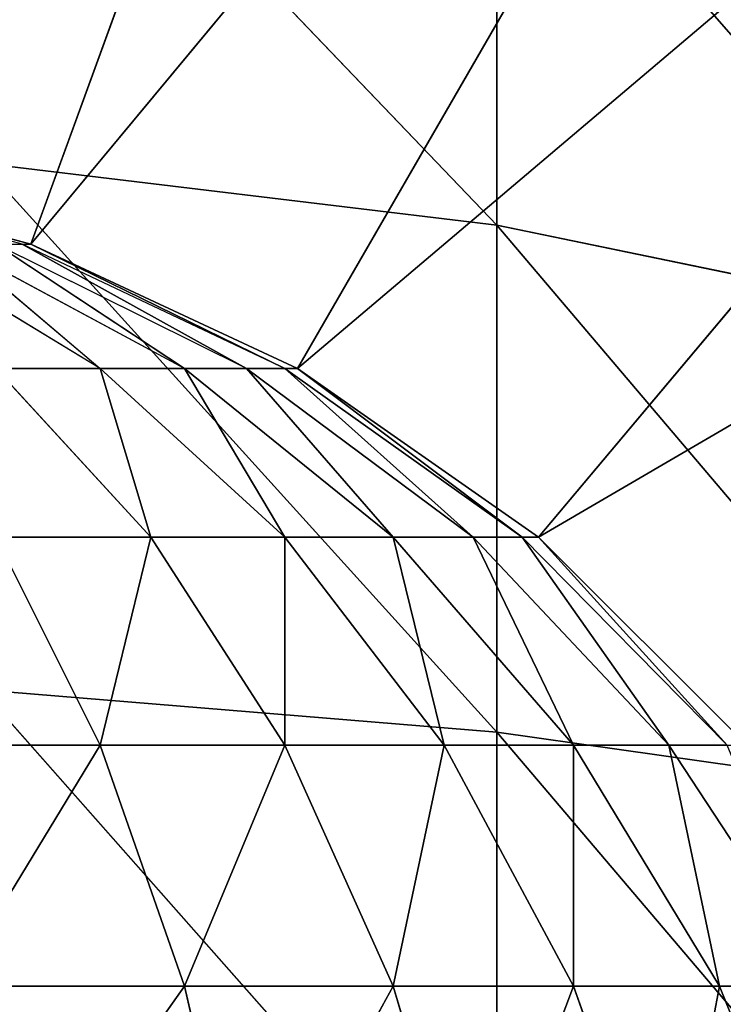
# Model space of a CAD drawing. Extents: x 0.1 to 17.7, y 0.1 to 17.7.
# Tile 653 of 656: x 17.1803 to 17.222, y 17.2811 to 17.3394. Entities that reach past the tile are written whole.
import ezdxf

# ---------------------------------------------------------------- set-up
doc = ezdxf.new("R2010")
doc.units = 0
doc.header["$LTSCALE"] = 2.54
doc.layers.get('0').update_dxf_attribs({"color": 13, "linetype": 'CONTINUOUS'})

# ---------------------------------------------------------------- blocks, each defined once
blk = doc.blocks.new('KOSZ_NA__MIECI_Z_POKRYWK__')
at = {"color": 0}
for p, q in [((17.215169, 17.420068, 31.5), (17.180968, 17.3261, 31.5)), ((17.215169, 17.420068, 31.5), (17.180968, 17.3261, 31.5)), ((17.246765, 17.405334, 31.5), (17.180968, 17.3261, 31.5)), ((17.246765, 17.405334, 31.5), (17.180968, 17.3261, 31.5)), ((17.246765, 17.405334, 31.5), (17.196765, 17.318732, 31.5)), ((17.246765, 17.405334, 31.5), (17.196765, 17.318732, 31.5)), ((17.275322, 17.385339, 31.5), (17.196765, 17.318732, 31.5)), ((17.275322, 17.385339, 31.5), (17.196765, 17.318732, 31.5)), ((17.275322, 17.385339, 31.5), (17.211044, 17.308734, 31.5)), ((17.275322, 17.385339, 31.5), (17.211044, 17.308734, 31.5)), ((17.299974, 17.360687, 31.5), (17.211044, 17.308734, 31.5)), ((17.299974, 17.360687, 31.5), (17.211044, 17.308734, 31.5)), ((17.208568, 17.327235, 10.535272), (17.178052, 17.359105, 10.548677)), ((17.208568, 17.327235, 10.535272), (17.178052, 17.359105, 10.548677)), ((17.237563, 17.321231, 10.545673), (17.208568, 17.354396, 10.55429)), ((17.237563, 17.321231, 10.545673), (17.208568, 17.354396, 10.55429)), ((17.208568, 17.327235, 10.535272), (17.208568, 17.354396, 10.55429)), ((17.208568, 17.327235, 10.535272), (17.208568, 17.354396, 10.55429)), ((17.180447, 17.3261, 10.694061), (17.163866, 17.330611, 10.696985)), ((17.180447, 17.3261, 10.694061), (17.16413, 17.330611, 10.7)), ((17.16413, 17.330611, 31.5), (17.180968, 17.3261, 31.5)), ((17.180968, 17.3261, 31.5), (17.16413, 17.330611, 10.7)), ((17.16413, 17.330611, 10.7), (17.180968, 17.3261, 10.7)), ((17.180968, 17.3261, 31.5), (17.16413, 17.330611, 10.7)), ((17.16413, 17.330611, 31.5), (17.180968, 17.3261, 31.5)), ((17.208568, 17.327235, 10.535272), (17.178052, 17.330899, 10.528928)), ((17.208568, 17.327235, 10.535272), (17.178052, 17.330899, 10.528928)), ((17.208568, 17.297186, 10.52126), (17.178052, 17.330899, 10.528928)), ((17.208568, 17.297186, 10.52126), (17.178052, 17.330899, 10.528928)), ((17.237563, 17.321231, 10.545673), (17.208568, 17.327235, 10.535272)), ((17.237563, 17.321231, 10.545673), (17.208568, 17.327235, 10.535272)), ((17.237563, 17.293079, 10.532545), (17.208568, 17.327235, 10.535272)), ((17.237563, 17.293079, 10.532545), (17.208568, 17.327235, 10.535272)), ((17.208568, 17.297186, 10.52126), (17.208568, 17.327235, 10.535272)), ((17.208568, 17.297186, 10.52126), (17.208568, 17.327235, 10.535272)), ((17.185068, 17.318732, 10.66786), (17.172964, 17.3261, 10.678015)), ((17.176384, 17.3261, 10.682899), (17.185068, 17.318732, 10.66786)), ((17.190065, 17.318732, 10.675), (17.176384, 17.3261, 10.682899)), ((17.178905, 17.3261, 10.688302), (17.180447, 17.3261, 10.694061)), ((17.190065, 17.318732, 10.675), (17.178905, 17.3261, 10.688302)), ((17.19375, 17.318732, 10.682899), (17.178905, 17.3261, 10.688302)), ((17.180447, 17.3261, 10.694061), (17.180968, 17.3261, 10.7)), ((17.19375, 17.318732, 10.682899), (17.180447, 17.3261, 10.694061)), ((17.196005, 17.318732, 10.691318), (17.180447, 17.3261, 10.694061)), ((17.180968, 17.3261, 31.5), (17.196765, 17.318732, 31.5)), ((17.196765, 17.318732, 31.5), (17.180968, 17.3261, 10.7)), ((17.180968, 17.3261, 10.7), (17.196765, 17.318732, 10.7)), ((17.196765, 17.318732, 31.5), (17.180968, 17.3261, 10.7)), ((17.180968, 17.3261, 31.5), (17.196765, 17.318732, 31.5)), ((17.180968, 17.3261, 31.5), (17.180968, 17.3261, 10.7)), ((17.180968, 17.3261, 31.5), (17.180968, 17.3261, 10.7)), ((17.196005, 17.318732, 10.691318), (17.180968, 17.3261, 10.7)), ((17.180968, 17.3261, 10.7), (17.196765, 17.318732, 10.7)), ((17.188083, 17.308734, 10.65076), (17.178905, 17.318732, 10.661698)), ((17.188083, 17.308734, 10.65076), (17.178905, 17.318732, 10.661698)), ((17.185068, 17.318732, 10.66786), (17.178905, 17.318732, 10.661698)), ((17.185068, 17.318732, 10.66786), (17.178905, 17.318732, 10.661698)), ((17.185068, 17.318732, 10.66786), (17.188083, 17.308734, 10.65076)), ((17.196005, 17.308734, 10.658682), (17.185068, 17.318732, 10.66786)), ((17.185068, 17.318732, 10.66786), (17.190065, 17.318732, 10.675)), ((17.185068, 17.318732, 10.66786), (17.190065, 17.318732, 10.675)), ((17.196005, 17.308734, 10.658682), (17.185068, 17.318732, 10.66786)), ((17.185068, 17.318732, 10.66786), (17.188083, 17.308734, 10.65076)), ((17.196005, 17.308734, 10.658682), (17.190065, 17.318732, 10.675)), ((17.196005, 17.308734, 10.658682), (17.190065, 17.318732, 10.675)), ((17.202431, 17.308734, 10.66786), (17.190065, 17.318732, 10.675)), ((17.190065, 17.318732, 10.675), (17.19375, 17.318732, 10.682899)), ((17.190065, 17.318732, 10.675), (17.19375, 17.318732, 10.682899)), ((17.202431, 17.308734, 10.66786), (17.190065, 17.318732, 10.675)), ((17.202431, 17.308734, 10.66786), (17.19375, 17.318732, 10.682899)), ((17.202431, 17.308734, 10.66786), (17.19375, 17.318732, 10.682899)), ((17.207167, 17.308734, 10.678015), (17.19375, 17.318732, 10.682899)), ((17.19375, 17.318732, 10.682899), (17.196005, 17.318732, 10.691318)), ((17.19375, 17.318732, 10.682899), (17.196005, 17.318732, 10.691318)), ((17.207167, 17.308734, 10.678015), (17.19375, 17.318732, 10.682899)), ((17.207167, 17.308734, 10.678015), (17.196005, 17.318732, 10.691318)), ((17.207167, 17.308734, 10.678015), (17.196005, 17.318732, 10.691318)), ((17.210066, 17.308734, 10.688838), (17.196005, 17.318732, 10.691318)), ((17.196005, 17.318732, 10.691318), (17.196765, 17.318732, 10.7)), ((17.196005, 17.318732, 10.691318), (17.196765, 17.318732, 10.7)), ((17.210066, 17.308734, 10.688838), (17.196005, 17.318732, 10.691318)), ((17.196765, 17.318732, 31.5), (17.211044, 17.308734, 31.5)), ((17.211044, 17.308734, 31.5), (17.196765, 17.318732, 10.7)), ((17.196765, 17.318732, 10.7), (17.211044, 17.308734, 10.7)), ((17.211044, 17.308734, 31.5), (17.196765, 17.318732, 10.7)), ((17.196765, 17.318732, 31.5), (17.211044, 17.308734, 31.5)), ((17.196765, 17.318732, 31.5), (17.196765, 17.318732, 10.7)), ((17.196765, 17.318732, 31.5), (17.196765, 17.318732, 10.7)), ((17.210066, 17.308734, 10.688838), (17.196765, 17.318732, 10.7)), ((17.210066, 17.308734, 10.688838), (17.196765, 17.318732, 10.7)), ((17.196765, 17.318732, 10.7), (17.211044, 17.308734, 10.7)), ((17.185068, 17.29641, 10.633659), (17.178905, 17.308734, 10.644333)), ((17.185068, 17.29641, 10.633659), (17.178905, 17.308734, 10.644333)), ((17.188083, 17.308734, 10.65076), (17.178905, 17.308734, 10.644333)), ((17.188083, 17.308734, 10.65076), (17.178905, 17.308734, 10.644333)), ((17.188083, 17.308734, 10.65076), (17.185068, 17.29641, 10.633659)), ((17.188083, 17.308734, 10.65076), (17.185068, 17.29641, 10.633659)), ((17.196005, 17.29641, 10.641318), (17.188083, 17.308734, 10.65076)), ((17.188083, 17.308734, 10.65076), (17.196005, 17.308734, 10.658682)), ((17.188083, 17.308734, 10.65076), (17.196005, 17.308734, 10.658682)), ((17.196005, 17.29641, 10.641318), (17.188083, 17.308734, 10.65076)), ((17.196005, 17.29641, 10.641318), (17.196005, 17.308734, 10.658682)), ((17.196005, 17.29641, 10.641318), (17.196005, 17.308734, 10.658682)), ((17.205447, 17.29641, 10.65076), (17.196005, 17.308734, 10.658682)), ((17.196005, 17.308734, 10.658682), (17.202431, 17.308734, 10.66786)), ((17.196005, 17.308734, 10.658682), (17.202431, 17.308734, 10.66786)), ((17.205447, 17.29641, 10.65076), (17.196005, 17.308734, 10.658682)), ((17.205447, 17.29641, 10.65076), (17.202431, 17.308734, 10.66786)), ((17.205447, 17.29641, 10.65076), (17.202431, 17.308734, 10.66786)), ((17.213106, 17.29641, 10.661698), (17.202431, 17.308734, 10.66786)), ((17.202431, 17.308734, 10.66786), (17.207167, 17.308734, 10.678015)), ((17.202431, 17.308734, 10.66786), (17.207167, 17.308734, 10.678015)), ((17.213106, 17.29641, 10.661698), (17.202431, 17.308734, 10.66786)), ((17.213106, 17.29641, 10.661698), (17.207167, 17.308734, 10.678015)), ((17.213106, 17.29641, 10.661698), (17.207167, 17.308734, 10.678015)), ((17.21875, 17.29641, 10.6738), (17.207167, 17.308734, 10.678015)), ((17.207167, 17.308734, 10.678015), (17.210066, 17.308734, 10.688838)), ((17.207167, 17.308734, 10.678015), (17.210066, 17.308734, 10.688838)), ((17.21875, 17.29641, 10.6738), (17.207167, 17.308734, 10.678015)), ((17.21875, 17.29641, 10.6738), (17.210066, 17.308734, 10.688838)), ((17.21875, 17.29641, 10.6738), (17.210066, 17.308734, 10.688838)), ((17.222205, 17.29641, 10.686698), (17.210066, 17.308734, 10.688838)), ((17.210066, 17.308734, 10.688838), (17.211044, 17.308734, 10.7)), ((17.210066, 17.308734, 10.688838), (17.211044, 17.308734, 10.7)), ((17.222205, 17.29641, 10.686698), (17.210066, 17.308734, 10.688838)), ((17.211044, 17.308734, 31.5), (17.223369, 17.29641, 31.5)), ((17.223369, 17.29641, 31.5), (17.211044, 17.308734, 10.7)), ((17.211044, 17.308734, 10.7), (17.223369, 17.29641, 10.7)), ((17.223369, 17.29641, 31.5), (17.211044, 17.308734, 10.7)), ((17.211044, 17.308734, 31.5), (17.223369, 17.29641, 31.5)), ((17.211044, 17.308734, 31.5), (17.211044, 17.308734, 10.7)), ((17.211044, 17.308734, 31.5), (17.211044, 17.308734, 10.7)), ((17.222205, 17.29641, 10.686698), (17.211044, 17.308734, 10.7)), ((17.222205, 17.29641, 10.686698), (17.211044, 17.308734, 10.7)), ((17.211044, 17.308734, 10.7), (17.223369, 17.29641, 10.7)), ((17.208568, 17.297186, 10.52126), (17.178052, 17.299692, 10.514375)), ((17.208568, 17.297186, 10.52126), (17.178052, 17.299692, 10.514375)), ((17.208568, 17.26516, 10.512679), (17.178052, 17.299692, 10.514375)), ((17.208568, 17.26516, 10.512679), (17.178052, 17.299692, 10.514375)), ((17.237563, 17.293079, 10.532545), (17.208568, 17.297186, 10.52126)), ((17.237563, 17.293079, 10.532545), (17.208568, 17.297186, 10.52126)), ((17.237563, 17.263074, 10.524506), (17.208568, 17.297186, 10.52126)), ((17.237563, 17.263074, 10.524506), (17.208568, 17.297186, 10.52126)), ((17.208568, 17.26516, 10.512679), (17.208568, 17.297186, 10.52126)), ((17.208568, 17.26516, 10.512679), (17.208568, 17.297186, 10.52126)), ((17.185068, 17.29641, 10.633659), (17.172964, 17.29641, 10.628015)), ((17.185068, 17.29641, 10.633659), (17.172964, 17.29641, 10.628015)), ((17.185068, 17.29641, 10.633659), (17.176384, 17.28213, 10.61862)), ((17.185068, 17.29641, 10.633659), (17.176384, 17.28213, 10.61862)), ((17.190065, 17.28213, 10.625), (17.185068, 17.29641, 10.633659)), ((17.185068, 17.29641, 10.633659), (17.196005, 17.29641, 10.641318)), ((17.185068, 17.29641, 10.633659), (17.196005, 17.29641, 10.641318)), ((17.190065, 17.28213, 10.625), (17.185068, 17.29641, 10.633659)), ((17.190065, 17.28213, 10.625), (17.196005, 17.29641, 10.641318)), ((17.190065, 17.28213, 10.625), (17.196005, 17.29641, 10.641318)), ((17.202431, 17.28213, 10.633659), (17.196005, 17.29641, 10.641318)), ((17.196005, 17.29641, 10.641318), (17.205447, 17.29641, 10.65076)), ((17.196005, 17.29641, 10.641318), (17.205447, 17.29641, 10.65076)), ((17.202431, 17.28213, 10.633659), (17.196005, 17.29641, 10.641318)), ((17.202431, 17.28213, 10.633659), (17.205447, 17.29641, 10.65076)), ((17.202431, 17.28213, 10.633659), (17.205447, 17.29641, 10.65076)), ((17.213106, 17.28213, 10.644333), (17.205447, 17.29641, 10.65076)), ((17.205447, 17.29641, 10.65076), (17.213106, 17.29641, 10.661698)), ((17.205447, 17.29641, 10.65076), (17.213106, 17.29641, 10.661698)), ((17.213106, 17.28213, 10.644333), (17.205447, 17.29641, 10.65076)), ((17.213106, 17.28213, 10.644333), (17.213106, 17.29641, 10.661698)), ((17.213106, 17.28213, 10.644333), (17.213106, 17.29641, 10.661698)), ((17.221765, 17.28213, 10.656699), (17.213106, 17.29641, 10.661698)), ((17.213106, 17.29641, 10.661698), (17.21875, 17.29641, 10.6738)), ((17.213106, 17.29641, 10.661698), (17.21875, 17.29641, 10.6738)), ((17.221765, 17.28213, 10.656699), (17.213106, 17.29641, 10.661698)), ((17.221765, 17.28213, 10.656699), (17.21875, 17.29641, 10.6738)), ((17.221765, 17.28213, 10.656699), (17.21875, 17.29641, 10.6738)), ((17.228145, 17.28213, 10.67038), (17.21875, 17.29641, 10.6738)), ((17.21875, 17.29641, 10.6738), (17.222205, 17.29641, 10.686698)), ((17.21875, 17.29641, 10.6738), (17.222205, 17.29641, 10.686698)), ((17.228145, 17.28213, 10.67038), (17.21875, 17.29641, 10.6738)), ((17.176384, 17.28213, 10.61862), (17.190065, 17.28213, 10.625)), ((17.176384, 17.28213, 10.61862), (17.190065, 17.28213, 10.625)), ((17.178905, 17.266333, 10.611698), (17.190065, 17.28213, 10.625)), ((17.178905, 17.266333, 10.611698), (17.190065, 17.28213, 10.625)), ((17.19375, 17.266333, 10.61862), (17.190065, 17.28213, 10.625)), ((17.190065, 17.28213, 10.625), (17.202431, 17.28213, 10.633659)), ((17.190065, 17.28213, 10.625), (17.202431, 17.28213, 10.633659)), ((17.19375, 17.266333, 10.61862), (17.190065, 17.28213, 10.625)), ((17.19375, 17.266333, 10.61862), (17.202431, 17.28213, 10.633659)), ((17.19375, 17.266333, 10.61862), (17.202431, 17.28213, 10.633659)), ((17.207167, 17.266333, 10.628015), (17.202431, 17.28213, 10.633659)), ((17.202431, 17.28213, 10.633659), (17.213106, 17.28213, 10.644333)), ((17.202431, 17.28213, 10.633659), (17.213106, 17.28213, 10.644333)), ((17.207167, 17.266333, 10.628015), (17.202431, 17.28213, 10.633659)), ((17.207167, 17.266333, 10.628015), (17.213106, 17.28213, 10.644333)), ((17.207167, 17.266333, 10.628015), (17.213106, 17.28213, 10.644333)), ((17.21875, 17.266333, 10.639598), (17.213106, 17.28213, 10.644333)), ((17.213106, 17.28213, 10.644333), (17.221765, 17.28213, 10.656699)), ((17.213106, 17.28213, 10.644333), (17.221765, 17.28213, 10.656699)), ((17.21875, 17.266333, 10.639598), (17.213106, 17.28213, 10.644333)), ((17.21875, 17.266333, 10.639598), (17.221765, 17.28213, 10.656699)), ((17.21875, 17.266333, 10.639598), (17.221765, 17.28213, 10.656699)), ((17.228145, 17.266333, 10.653015), (17.221765, 17.28213, 10.656699)), ((17.221765, 17.28213, 10.656699), (17.228145, 17.28213, 10.67038)), ((17.221765, 17.28213, 10.656699), (17.228145, 17.28213, 10.67038)), ((17.228145, 17.266333, 10.653015), (17.221765, 17.28213, 10.656699))]:
    blk.add_line(p, q, dxfattribs=at)
mesh = blk.add_polyface(dxfattribs=at)
corners = [(17.496765, 17.48213, 31.6), (0.296764, 17.48213, 31.6), (8.827306, 9.276054, 31.6)]
mesh.append_faces([[corners[k] for k in face] for face in [(0, 1, 2)]], dxfattribs={"color": 0})
mesh = blk.add_polyface(dxfattribs=at)
corners = [(17.496765, 0.28213, 31.5), (0.296764, 0.28213, 31.5), (0.296764, 17.48213, 31.5)]
mesh.append_faces([[corners[k] for k in face] for face in [(0, 1, 2)]], dxfattribs={"color": 0})
mesh = blk.add_polyface(dxfattribs=at)
corners = [(17.496765, 0.28213, 31.5), (0.296764, 17.48213, 31.5), (17.496765, 17.48213, 31.5)]
mesh.append_faces([[corners[k] for k in face] for face in [(0, 1, 2)]], dxfattribs={"color": 0})
mesh = blk.add_polyface(dxfattribs=at)
corners = [(17.496765, 17.48213, 31.6), (8.827306, 9.276054, 31.6), (8.896764, 9.28213, 31.6)]
mesh.append_faces([[corners[k] for k in face] for face in [(0, 1, 2)]], dxfattribs={"color": 0})
mesh = blk.add_polyface(dxfattribs=at)
corners = [(17.496765, 17.48213, 31.6), (8.896764, 9.28213, 31.6), (8.966224, 9.276054, 31.6)]
mesh.append_faces([[corners[k] for k in face] for face in [(0, 1, 2)]], dxfattribs={"color": 0})
mesh = blk.add_polyface(dxfattribs=at)
corners = [(17.496765, 17.48213, 31.6), (8.966224, 9.276054, 31.6), (9.033573, 9.258007, 31.6)]
mesh.append_faces([[corners[k] for k in face] for face in [(0, 1, 2)]], dxfattribs={"color": 0})
mesh = blk.add_polyface(dxfattribs=at)
corners = [(17.496765, 17.48213, 31.6), (9.033573, 9.258007, 31.6), (9.096765, 9.22854, 31.6)]
mesh.append_faces([[corners[k] for k in face] for face in [(0, 1, 2)]], dxfattribs={"color": 0})
mesh = blk.add_polyface(dxfattribs=at)
corners = [(17.496765, 17.48213, 31.6), (9.096765, 9.22854, 31.6), (9.15388, 9.188548, 31.6)]
mesh.append_faces([[corners[k] for k in face] for face in [(0, 1, 2)]], dxfattribs={"color": 0})
mesh = blk.add_polyface(dxfattribs=at)
corners = [(17.496765, 17.48213, 31.6), (9.15388, 9.188548, 31.6), (9.203182, 9.139245, 31.6)]
mesh.append_faces([[corners[k] for k in face] for face in [(0, 1, 2)]], dxfattribs={"color": 0})
mesh = blk.add_polyface(dxfattribs=at)
corners = [(17.496765, 17.48213, 31.6), (9.203182, 9.139245, 31.6), (9.243175, 9.08213, 31.6)]
mesh.append_faces([[corners[k] for k in face] for face in [(0, 1, 2)]], dxfattribs={"color": 0})
mesh = blk.add_polyface(dxfattribs=at)
corners = [(17.496765, 17.48213, 31.6), (9.243175, 9.08213, 31.6), (9.272642, 9.018938, 31.6)]
mesh.append_faces([[corners[k] for k in face] for face in [(0, 1, 2)]], dxfattribs={"color": 0})
mesh = blk.add_polyface(dxfattribs=at)
corners = [(17.496765, 17.48213, 31.6), (9.272642, 9.018938, 31.6), (9.290688, 8.951589, 31.6)]
mesh.append_faces([[corners[k] for k in face] for face in [(0, 1, 2)]], dxfattribs={"color": 0})
mesh = blk.add_polyface(dxfattribs=at)
corners = [(17.496765, 17.48213, 31.6), (9.290688, 8.951589, 31.6), (9.296765, 8.88213, 31.6)]
mesh.append_faces([[corners[k] for k in face] for face in [(0, 1, 2)]], dxfattribs={"color": 0})
mesh = blk.add_polyface(dxfattribs=at)
corners = [(17.496765, 17.48213, 31.6), (9.296765, 8.88213, 31.6), (17.496765, 0.28213, 31.6)]
mesh.append_faces([[corners[k] for k in face] for face in [(0, 1, 2)]], dxfattribs={"color": 0})
mesh = blk.add_polyface(dxfattribs=at)
corners = [(17.181494, 17.429092, 31.5), (17.146765, 17.43213, 31.5), (17.146765, 17.33213, 31.5)]
mesh.append_faces([[corners[k] for k in face] for face in [(0, 1, 2)]], dxfattribs={"color": 0})
mesh = blk.add_polyface(dxfattribs=at)
corners = [(17.181494, 17.429092, 31.5), (17.146765, 17.33213, 31.5), (17.16413, 17.330611, 31.5)]
mesh.append_faces([[corners[k] for k in face] for face in [(0, 1, 2)]], dxfattribs={"color": 0})
mesh = blk.add_polyface(dxfattribs=at)
corners = [(17.215169, 17.420068, 31.5), (17.181494, 17.429092, 31.5), (17.16413, 17.330611, 31.5)]
mesh.append_faces([[corners[k] for k in face] for face in [(0, 1, 2)]], dxfattribs={"color": 0})
mesh = blk.add_polyface(dxfattribs=at)
corners = [(17.215169, 17.420068, 31.5), (17.16413, 17.330611, 31.5), (17.180968, 17.3261, 31.5)]
mesh.append_faces([[corners[k] for k in face] for face in [(0, 1, 2)]], dxfattribs={"color": 0})
mesh = blk.add_polyface(dxfattribs=at)
corners = [(17.246765, 17.405334, 31.5), (17.215169, 17.420068, 31.5), (17.180968, 17.3261, 31.5)]
mesh.append_faces([[corners[k] for k in face] for face in [(0, 1, 2)]], dxfattribs={"color": 0})
mesh = blk.add_polyface(dxfattribs=at)
corners = [(17.246765, 17.405334, 31.5), (17.180968, 17.3261, 31.5), (17.196765, 17.318732, 31.5)]
mesh.append_faces([[corners[k] for k in face] for face in [(0, 1, 2)]], dxfattribs={"color": 0})
mesh = blk.add_polyface(dxfattribs=at)
corners = [(17.275322, 17.385339, 31.5), (17.246765, 17.405334, 31.5), (17.196765, 17.318732, 31.5)]
mesh.append_faces([[corners[k] for k in face] for face in [(0, 1, 2)]], dxfattribs={"color": 0})
mesh = blk.add_polyface(dxfattribs=at)
corners = [(17.275322, 17.385339, 31.5), (17.196765, 17.318732, 31.5), (17.211044, 17.308734, 31.5)]
mesh.append_faces([[corners[k] for k in face] for face in [(0, 1, 2)]], dxfattribs={"color": 0})
mesh = blk.add_polyface(dxfattribs=at)
corners = [(17.299974, 17.360687, 31.5), (17.275322, 17.385339, 31.5), (17.211044, 17.308734, 31.5)]
mesh.append_faces([[corners[k] for k in face] for face in [(0, 1, 2)]], dxfattribs={"color": 0})
mesh = blk.add_polyface(dxfattribs=at)
corners = [(17.299974, 17.360687, 31.5), (17.211044, 17.308734, 31.5), (17.223369, 17.29641, 31.5)]
mesh.append_faces([[corners[k] for k in face] for face in [(0, 1, 2)]], dxfattribs={"color": 0})
mesh = blk.add_polyface(dxfattribs=at)
corners = [(17.208568, 17.327235, 10.535272), (17.178052, 17.359105, 10.548677), (17.208568, 17.354396, 10.55429)]
mesh.append_faces([[corners[k] for k in face] for face in [(0, 1, 2)]], dxfattribs={"color": 0})
mesh = blk.add_polyface(dxfattribs=at)
corners = [(17.208568, 17.327235, 10.535272), (17.178052, 17.330899, 10.528928), (17.178052, 17.359105, 10.548677)]
mesh.append_faces([[corners[k] for k in face] for face in [(0, 1, 2)]], dxfattribs={"color": 0})
mesh = blk.add_polyface(dxfattribs=at)
corners = [(17.237563, 17.321231, 10.545673), (17.208568, 17.354396, 10.55429), (17.237563, 17.346675, 10.56349)]
mesh.append_faces([[corners[k] for k in face] for face in [(0, 1, 2)]], dxfattribs={"color": 0})
mesh = blk.add_polyface(dxfattribs=at)
corners = [(17.237563, 17.321231, 10.545673), (17.208568, 17.327235, 10.535272), (17.208568, 17.354396, 10.55429)]
mesh.append_faces([[corners[k] for k in face] for face in [(0, 1, 2)]], dxfattribs={"color": 0})
mesh = blk.add_polyface(dxfattribs=at)
corners = [(17.180968, 17.3261, 31.5), (17.16413, 17.330611, 10.7), (17.180968, 17.3261, 10.7)]
mesh.append_faces([[corners[k] for k in face] for face in [(0, 1, 2)]], dxfattribs={"color": 0})
mesh = blk.add_polyface(dxfattribs=at)
corners = [(17.16413, 17.330611, 31.5), (17.16413, 17.330611, 10.7), (17.180968, 17.3261, 31.5)]
mesh.append_faces([[corners[k] for k in face] for face in [(0, 1, 2)]], dxfattribs={"color": 0})
mesh = blk.add_polyface(dxfattribs=at)
corners = [(17.208568, 17.297186, 10.52126), (17.178052, 17.330899, 10.528928), (17.208568, 17.327235, 10.535272)]
mesh.append_faces([[corners[k] for k in face] for face in [(0, 1, 2)]], dxfattribs={"color": 0})
mesh = blk.add_polyface(dxfattribs=at)
corners = [(17.208568, 17.297186, 10.52126), (17.178052, 17.299692, 10.514375), (17.178052, 17.330899, 10.528928)]
mesh.append_faces([[corners[k] for k in face] for face in [(0, 1, 2)]], dxfattribs={"color": 0})
mesh = blk.add_polyface(dxfattribs=at)
corners = [(17.237563, 17.293079, 10.532545), (17.208568, 17.327235, 10.535272), (17.237563, 17.321231, 10.545673)]
mesh.append_faces([[corners[k] for k in face] for face in [(0, 1, 2)]], dxfattribs={"color": 0})
mesh = blk.add_polyface(dxfattribs=at)
corners = [(17.237563, 17.293079, 10.532545), (17.208568, 17.297186, 10.52126), (17.208568, 17.327235, 10.535272)]
mesh.append_faces([[corners[k] for k in face] for face in [(0, 1, 2)]], dxfattribs={"color": 0})
mesh = blk.add_polyface(dxfattribs=at)
corners = [(17.172964, 17.3261, 10.678015), (17.178905, 17.318732, 10.661698), (17.185068, 17.318732, 10.66786)]
mesh.append_faces([[corners[k] for k in face] for face in [(0, 1, 2)]], dxfattribs={"color": 0})
mesh = blk.add_polyface(dxfattribs=at)
corners = [(17.176384, 17.3261, 10.682899), (17.185068, 17.318732, 10.66786), (17.190065, 17.318732, 10.675)]
mesh.append_faces([[corners[k] for k in face] for face in [(0, 1, 2)]], dxfattribs={"color": 0})
mesh = blk.add_polyface(dxfattribs=at)
corners = [(17.178905, 17.3261, 10.688302), (17.190065, 17.318732, 10.675), (17.19375, 17.318732, 10.682899)]
mesh.append_faces([[corners[k] for k in face] for face in [(0, 1, 2)]], dxfattribs={"color": 0})
mesh = blk.add_polyface(dxfattribs=at)
corners = [(17.180447, 17.3261, 10.694061), (17.19375, 17.318732, 10.682899), (17.196005, 17.318732, 10.691318)]
mesh.append_faces([[corners[k] for k in face] for face in [(0, 1, 2)]], dxfattribs={"color": 0})
mesh = blk.add_polyface(dxfattribs=at)
corners = [(17.196765, 17.318732, 31.5), (17.180968, 17.3261, 10.7), (17.196765, 17.318732, 10.7)]
mesh.append_faces([[corners[k] for k in face] for face in [(0, 1, 2)]], dxfattribs={"color": 0})
mesh = blk.add_polyface(dxfattribs=at)
corners = [(17.180968, 17.3261, 31.5), (17.180968, 17.3261, 10.7), (17.196765, 17.318732, 31.5)]
mesh.append_faces([[corners[k] for k in face] for face in [(0, 1, 2)]], dxfattribs={"color": 0})
mesh = blk.add_polyface(dxfattribs=at)
corners = [(17.180968, 17.3261, 10.7), (17.196005, 17.318732, 10.691318), (17.196765, 17.318732, 10.7)]
mesh.append_faces([[corners[k] for k in face] for face in [(0, 1, 2)]], dxfattribs={"color": 0})
mesh = blk.add_polyface(dxfattribs=at)
corners = [(17.178905, 17.318732, 10.661698), (17.178905, 17.308734, 10.644333), (17.188083, 17.308734, 10.65076)]
mesh.append_faces([[corners[k] for k in face] for face in [(0, 1, 2)]], dxfattribs={"color": 0})
mesh = blk.add_polyface(dxfattribs=at)
corners = [(17.185068, 17.318732, 10.66786), (17.178905, 17.318732, 10.661698), (17.188083, 17.308734, 10.65076)]
mesh.append_faces([[corners[k] for k in face] for face in [(0, 1, 2)]], dxfattribs={"color": 0})
mesh = blk.add_polyface(dxfattribs=at)
corners = [(17.185068, 17.318732, 10.66786), (17.188083, 17.308734, 10.65076), (17.196005, 17.308734, 10.658682)]
mesh.append_faces([[corners[k] for k in face] for face in [(0, 1, 2)]], dxfattribs={"color": 0})
mesh = blk.add_polyface(dxfattribs=at)
corners = [(17.190065, 17.318732, 10.675), (17.185068, 17.318732, 10.66786), (17.196005, 17.308734, 10.658682)]
mesh.append_faces([[corners[k] for k in face] for face in [(0, 1, 2)]], dxfattribs={"color": 0})
mesh = blk.add_polyface(dxfattribs=at)
corners = [(17.190065, 17.318732, 10.675), (17.196005, 17.308734, 10.658682), (17.202431, 17.308734, 10.66786)]
mesh.append_faces([[corners[k] for k in face] for face in [(0, 1, 2)]], dxfattribs={"color": 0})
mesh = blk.add_polyface(dxfattribs=at)
corners = [(17.19375, 17.318732, 10.682899), (17.190065, 17.318732, 10.675), (17.202431, 17.308734, 10.66786)]
mesh.append_faces([[corners[k] for k in face] for face in [(0, 1, 2)]], dxfattribs={"color": 0})
mesh = blk.add_polyface(dxfattribs=at)
corners = [(17.19375, 17.318732, 10.682899), (17.202431, 17.308734, 10.66786), (17.207167, 17.308734, 10.678015)]
mesh.append_faces([[corners[k] for k in face] for face in [(0, 1, 2)]], dxfattribs={"color": 0})
mesh = blk.add_polyface(dxfattribs=at)
corners = [(17.196005, 17.318732, 10.691318), (17.19375, 17.318732, 10.682899), (17.207167, 17.308734, 10.678015)]
mesh.append_faces([[corners[k] for k in face] for face in [(0, 1, 2)]], dxfattribs={"color": 0})
mesh = blk.add_polyface(dxfattribs=at)
corners = [(17.196005, 17.318732, 10.691318), (17.207167, 17.308734, 10.678015), (17.210066, 17.308734, 10.688838)]
mesh.append_faces([[corners[k] for k in face] for face in [(0, 1, 2)]], dxfattribs={"color": 0})
mesh = blk.add_polyface(dxfattribs=at)
corners = [(17.196765, 17.318732, 10.7), (17.196005, 17.318732, 10.691318), (17.210066, 17.308734, 10.688838)]
mesh.append_faces([[corners[k] for k in face] for face in [(0, 1, 2)]], dxfattribs={"color": 0})
mesh = blk.add_polyface(dxfattribs=at)
corners = [(17.211044, 17.308734, 31.5), (17.196765, 17.318732, 10.7), (17.211044, 17.308734, 10.7)]
mesh.append_faces([[corners[k] for k in face] for face in [(0, 1, 2)]], dxfattribs={"color": 0})
mesh = blk.add_polyface(dxfattribs=at)
corners = [(17.196765, 17.318732, 31.5), (17.196765, 17.318732, 10.7), (17.211044, 17.308734, 31.5)]
mesh.append_faces([[corners[k] for k in face] for face in [(0, 1, 2)]], dxfattribs={"color": 0})
mesh = blk.add_polyface(dxfattribs=at)
corners = [(17.196765, 17.318732, 10.7), (17.210066, 17.308734, 10.688838), (17.211044, 17.308734, 10.7)]
mesh.append_faces([[corners[k] for k in face] for face in [(0, 1, 2)]], dxfattribs={"color": 0})
mesh = blk.add_polyface(dxfattribs=at)
corners = [(17.178905, 17.308734, 10.644333), (17.172964, 17.29641, 10.628015), (17.185068, 17.29641, 10.633659)]
mesh.append_faces([[corners[k] for k in face] for face in [(0, 1, 2)]], dxfattribs={"color": 0})
mesh = blk.add_polyface(dxfattribs=at)
corners = [(17.188083, 17.308734, 10.65076), (17.178905, 17.308734, 10.644333), (17.185068, 17.29641, 10.633659)]
mesh.append_faces([[corners[k] for k in face] for face in [(0, 1, 2)]], dxfattribs={"color": 0})
mesh = blk.add_polyface(dxfattribs=at)
corners = [(17.188083, 17.308734, 10.65076), (17.185068, 17.29641, 10.633659), (17.196005, 17.29641, 10.641318)]
mesh.append_faces([[corners[k] for k in face] for face in [(0, 1, 2)]], dxfattribs={"color": 0})
mesh = blk.add_polyface(dxfattribs=at)
corners = [(17.196005, 17.308734, 10.658682), (17.188083, 17.308734, 10.65076), (17.196005, 17.29641, 10.641318)]
mesh.append_faces([[corners[k] for k in face] for face in [(0, 1, 2)]], dxfattribs={"color": 0})
mesh = blk.add_polyface(dxfattribs=at)
corners = [(17.196005, 17.308734, 10.658682), (17.196005, 17.29641, 10.641318), (17.205447, 17.29641, 10.65076)]
mesh.append_faces([[corners[k] for k in face] for face in [(0, 1, 2)]], dxfattribs={"color": 0})
mesh = blk.add_polyface(dxfattribs=at)
corners = [(17.202431, 17.308734, 10.66786), (17.196005, 17.308734, 10.658682), (17.205447, 17.29641, 10.65076)]
mesh.append_faces([[corners[k] for k in face] for face in [(0, 1, 2)]], dxfattribs={"color": 0})
mesh = blk.add_polyface(dxfattribs=at)
corners = [(17.202431, 17.308734, 10.66786), (17.205447, 17.29641, 10.65076), (17.213106, 17.29641, 10.661698)]
mesh.append_faces([[corners[k] for k in face] for face in [(0, 1, 2)]], dxfattribs={"color": 0})
mesh = blk.add_polyface(dxfattribs=at)
corners = [(17.207167, 17.308734, 10.678015), (17.202431, 17.308734, 10.66786), (17.213106, 17.29641, 10.661698)]
mesh.append_faces([[corners[k] for k in face] for face in [(0, 1, 2)]], dxfattribs={"color": 0})
mesh = blk.add_polyface(dxfattribs=at)
corners = [(17.207167, 17.308734, 10.678015), (17.213106, 17.29641, 10.661698), (17.21875, 17.29641, 10.6738)]
mesh.append_faces([[corners[k] for k in face] for face in [(0, 1, 2)]], dxfattribs={"color": 0})
mesh = blk.add_polyface(dxfattribs=at)
corners = [(17.210066, 17.308734, 10.688838), (17.207167, 17.308734, 10.678015), (17.21875, 17.29641, 10.6738)]
mesh.append_faces([[corners[k] for k in face] for face in [(0, 1, 2)]], dxfattribs={"color": 0})
mesh = blk.add_polyface(dxfattribs=at)
corners = [(17.210066, 17.308734, 10.688838), (17.21875, 17.29641, 10.6738), (17.222205, 17.29641, 10.686698)]
mesh.append_faces([[corners[k] for k in face] for face in [(0, 1, 2)]], dxfattribs={"color": 0})
mesh = blk.add_polyface(dxfattribs=at)
corners = [(17.211044, 17.308734, 10.7), (17.210066, 17.308734, 10.688838), (17.222205, 17.29641, 10.686698)]
mesh.append_faces([[corners[k] for k in face] for face in [(0, 1, 2)]], dxfattribs={"color": 0})
mesh = blk.add_polyface(dxfattribs=at)
corners = [(17.211044, 17.308734, 10.7), (17.223369, 17.29641, 10.7), (17.223369, 17.29641, 31.5)]
mesh.append_faces([[corners[k] for k in face] for face in [(0, 1, 2)]], dxfattribs={"color": 0})
mesh = blk.add_polyface(dxfattribs=at)
corners = [(17.211044, 17.308734, 10.7), (17.223369, 17.29641, 31.5), (17.211044, 17.308734, 31.5)]
mesh.append_faces([[corners[k] for k in face] for face in [(0, 1, 2)]], dxfattribs={"color": 0})
mesh = blk.add_polyface(dxfattribs=at)
corners = [(17.211044, 17.308734, 10.7), (17.222205, 17.29641, 10.686698), (17.223369, 17.29641, 10.7)]
mesh.append_faces([[corners[k] for k in face] for face in [(0, 1, 2)]], dxfattribs={"color": 0})
mesh = blk.add_polyface(dxfattribs=at)
corners = [(17.208568, 17.26516, 10.512679), (17.178052, 17.299692, 10.514375), (17.208568, 17.297186, 10.52126)]
mesh.append_faces([[corners[k] for k in face] for face in [(0, 1, 2)]], dxfattribs={"color": 0})
mesh = blk.add_polyface(dxfattribs=at)
corners = [(17.208568, 17.26516, 10.512679), (17.178052, 17.266432, 10.505463), (17.178052, 17.299692, 10.514375)]
mesh.append_faces([[corners[k] for k in face] for face in [(0, 1, 2)]], dxfattribs={"color": 0})
mesh = blk.add_polyface(dxfattribs=at)
corners = [(17.237563, 17.263074, 10.524506), (17.208568, 17.297186, 10.52126), (17.237563, 17.293079, 10.532545)]
mesh.append_faces([[corners[k] for k in face] for face in [(0, 1, 2)]], dxfattribs={"color": 0})
mesh = blk.add_polyface(dxfattribs=at)
corners = [(17.237563, 17.263074, 10.524506), (17.208568, 17.26516, 10.512679), (17.208568, 17.297186, 10.52126)]
mesh.append_faces([[corners[k] for k in face] for face in [(0, 1, 2)]], dxfattribs={"color": 0})
mesh = blk.add_polyface(dxfattribs=at)
corners = [(17.185068, 17.29641, 10.633659), (17.172964, 17.29641, 10.628015), (17.176384, 17.28213, 10.61862)]
mesh.append_faces([[corners[k] for k in face] for face in [(0, 1, 2)]], dxfattribs={"color": 0})
mesh = blk.add_polyface(dxfattribs=at)
corners = [(17.190065, 17.28213, 10.625), (17.185068, 17.29641, 10.633659), (17.176384, 17.28213, 10.61862)]
mesh.append_faces([[corners[k] for k in face] for face in [(0, 1, 2)]], dxfattribs={"color": 0})
mesh = blk.add_polyface(dxfattribs=at)
corners = [(17.196005, 17.29641, 10.641318), (17.185068, 17.29641, 10.633659), (17.190065, 17.28213, 10.625)]
mesh.append_faces([[corners[k] for k in face] for face in [(0, 1, 2)]], dxfattribs={"color": 0})
mesh = blk.add_polyface(dxfattribs=at)
corners = [(17.202431, 17.28213, 10.633659), (17.196005, 17.29641, 10.641318), (17.190065, 17.28213, 10.625)]
mesh.append_faces([[corners[k] for k in face] for face in [(0, 1, 2)]], dxfattribs={"color": 0})
mesh = blk.add_polyface(dxfattribs=at)
corners = [(17.196005, 17.29641, 10.641318), (17.202431, 17.28213, 10.633659), (17.205447, 17.29641, 10.65076)]
mesh.append_faces([[corners[k] for k in face] for face in [(0, 1, 2)]], dxfattribs={"color": 0})
mesh = blk.add_polyface(dxfattribs=at)
corners = [(17.213106, 17.28213, 10.644333), (17.205447, 17.29641, 10.65076), (17.202431, 17.28213, 10.633659)]
mesh.append_faces([[corners[k] for k in face] for face in [(0, 1, 2)]], dxfattribs={"color": 0})
mesh = blk.add_polyface(dxfattribs=at)
corners = [(17.205447, 17.29641, 10.65076), (17.213106, 17.28213, 10.644333), (17.213106, 17.29641, 10.661698)]
mesh.append_faces([[corners[k] for k in face] for face in [(0, 1, 2)]], dxfattribs={"color": 0})
mesh = blk.add_polyface(dxfattribs=at)
corners = [(17.213106, 17.29641, 10.661698), (17.213106, 17.28213, 10.644333), (17.221765, 17.28213, 10.656699)]
mesh.append_faces([[corners[k] for k in face] for face in [(0, 1, 2)]], dxfattribs={"color": 0})
mesh = blk.add_polyface(dxfattribs=at)
corners = [(17.213106, 17.29641, 10.661698), (17.221765, 17.28213, 10.656699), (17.21875, 17.29641, 10.6738)]
mesh.append_faces([[corners[k] for k in face] for face in [(0, 1, 2)]], dxfattribs={"color": 0})
mesh = blk.add_polyface(dxfattribs=at)
corners = [(17.21875, 17.29641, 10.6738), (17.221765, 17.28213, 10.656699), (17.228145, 17.28213, 10.67038)]
mesh.append_faces([[corners[k] for k in face] for face in [(0, 1, 2)]], dxfattribs={"color": 0})
mesh = blk.add_polyface(dxfattribs=at)
corners = [(17.21875, 17.29641, 10.6738), (17.228145, 17.28213, 10.67038), (17.222205, 17.29641, 10.686698)]
mesh.append_faces([[corners[k] for k in face] for face in [(0, 1, 2)]], dxfattribs={"color": 0})
mesh = blk.add_polyface(dxfattribs=at)
corners = [(17.190065, 17.28213, 10.625), (17.176384, 17.28213, 10.61862), (17.178905, 17.266333, 10.611698)]
mesh.append_faces([[corners[k] for k in face] for face in [(0, 1, 2)]], dxfattribs={"color": 0})
mesh = blk.add_polyface(dxfattribs=at)
corners = [(17.19375, 17.266333, 10.61862), (17.190065, 17.28213, 10.625), (17.178905, 17.266333, 10.611698)]
mesh.append_faces([[corners[k] for k in face] for face in [(0, 1, 2)]], dxfattribs={"color": 0})
mesh = blk.add_polyface(dxfattribs=at)
corners = [(17.202431, 17.28213, 10.633659), (17.190065, 17.28213, 10.625), (17.19375, 17.266333, 10.61862)]
mesh.append_faces([[corners[k] for k in face] for face in [(0, 1, 2)]], dxfattribs={"color": 0})
mesh = blk.add_polyface(dxfattribs=at)
corners = [(17.207167, 17.266333, 10.628015), (17.202431, 17.28213, 10.633659), (17.19375, 17.266333, 10.61862)]
mesh.append_faces([[corners[k] for k in face] for face in [(0, 1, 2)]], dxfattribs={"color": 0})
mesh = blk.add_polyface(dxfattribs=at)
corners = [(17.213106, 17.28213, 10.644333), (17.202431, 17.28213, 10.633659), (17.207167, 17.266333, 10.628015)]
mesh.append_faces([[corners[k] for k in face] for face in [(0, 1, 2)]], dxfattribs={"color": 0})
mesh = blk.add_polyface(dxfattribs=at)
corners = [(17.213106, 17.28213, 10.644333), (17.207167, 17.266333, 10.628015), (17.21875, 17.266333, 10.639598)]
mesh.append_faces([[corners[k] for k in face] for face in [(0, 1, 2)]], dxfattribs={"color": 0})
mesh = blk.add_polyface(dxfattribs=at)
corners = [(17.213106, 17.28213, 10.644333), (17.21875, 17.266333, 10.639598), (17.221765, 17.28213, 10.656699)]
mesh.append_faces([[corners[k] for k in face] for face in [(0, 1, 2)]], dxfattribs={"color": 0})
mesh = blk.add_polyface(dxfattribs=at)
corners = [(17.221765, 17.28213, 10.656699), (17.21875, 17.266333, 10.639598), (17.228145, 17.266333, 10.653015)]
mesh.append_faces([[corners[k] for k in face] for face in [(0, 1, 2)]], dxfattribs={"color": 0})
mesh = blk.add_polyface(dxfattribs=at)
corners = [(17.221765, 17.28213, 10.656699), (17.228145, 17.266333, 10.653015), (17.228145, 17.28213, 10.67038)]
mesh.append_faces([[corners[k] for k in face] for face in [(0, 1, 2)]], dxfattribs={"color": 0})

msp = doc.modelspace()

# ---------------------------------------------------------------- block references
at = {"color": 0}
msp.add_blockref('KOSZ_NA__MIECI_Z_POKRYWK__', (0, 0), dxfattribs=at)

doc.saveas('drawing.dxf')
